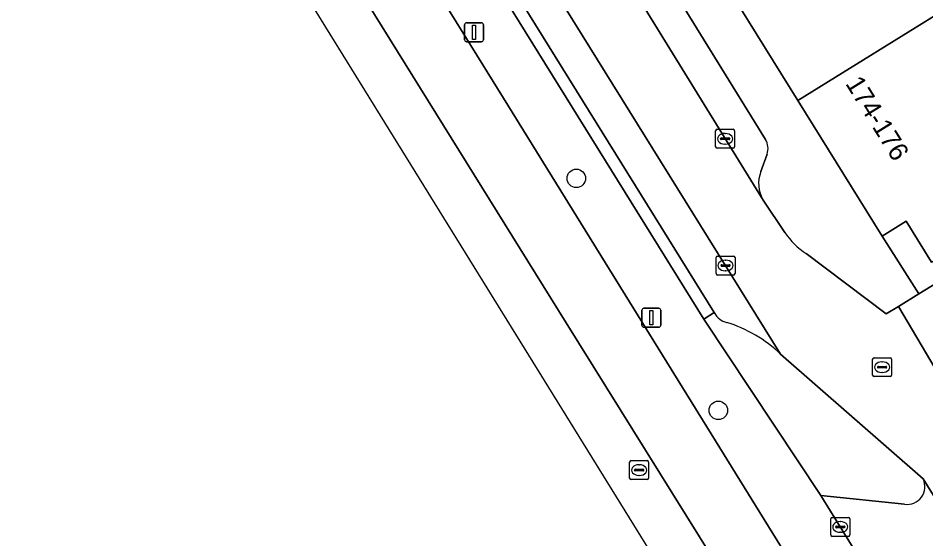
# Model space of a CAD drawing. Extents: x 160377 to 161131, y 383938 to 384853.
# Drawn here: x 160642.57 to 160690.47, y 384255.57 to 384283.03 of the extents above; entities that cross this region are included whole.
import ezdxf

# ---------------------------------------------------------------- set-up
doc = ezdxf.new("R2010")
doc.units = 0
for name, color, linetype in [('IMGEO_Berm_groen', 7, 'Continuous'), ('IMGEO_Berm_open', 7, 'Continuous'), ('IMGEO_Boom', 7, 'Continuous'), ('IMGEO_Erf', 7, 'Continuous'), ('IMGEO_Groenvoorziening', 7, 'Continuous'), ('IMGEO_Kolk', 7, 'Continuous'), ('IMGEO_Lichtmast', 7, 'Continuous'), ('IMGEO_Pand', 7, 'Continuous'), ('IMGEO_Pand_nummerreeks', 7, 'Continuous'), ('IMGEO_Parkeervlak_open', 7, 'Continuous'), ('IMGEO_Rijbaan_lokaal_gesloten', 7, 'Continuous'), ('IMGEO_Rijbaan_lokaal_open', 7, 'Continuous'), ('IMGEO_Rioolput', 7, 'Continuous'), ('IMGEO_Voetpad_open', 7, 'Continuous')]:
    doc.layers.add(name, color=color, linetype=linetype)

msp = doc.modelspace()

# ---------------------------------------------------------------- linework, layer by layer
at = {"layer": 'IMGEO_Berm_groen'}
msp.add_lwpolyline([(160723.217, 384195.887), (160717.726, 384204.774), (160689.782, 384250), (160684.931, 384257.851), (160678.757, 384267.157), (160643.611, 384323.728), (160641.325, 384327.654), (160641.221, 384327.588), (160638.839, 384326.083), (160668.175, 384278.809), (160686.009, 384250), (160707.361, 384215.678), (160725.992, 384185.588), (160730.335, 384178.88)], dxfattribs=at)
at = {"layer": 'IMGEO_Berm_open'}
msp.add_lwpolyline([(160644.163, 384324.071), (160643.611, 384323.728), (160678.757, 384267.157), (160679.306, 384267.498)], close=True, dxfattribs=at)
at = {"layer": 'IMGEO_Boom'}
for centre in [(160672.023, 384274.578), (160679.518, 384262.341)]:
    msp.add_circle(centre, 0.489, dxfattribs=at)
at = {"layer": 'IMGEO_Erf'}
msp.add_lwpolyline([(160690.764, 384270.163), (160689.433, 384272.322), (160688.162, 384271.533), (160690.096, 384268.487), (160691.357, 384269.265)], dxfattribs=at)
at = {"layer": 'IMGEO_Groenvoorziening'}
for points in [[(160679.333, 384267.455), (160679.306, 384267.498), (160678.757, 384267.157), (160684.931, 384257.851), (160689.342, 384257.389)], [(160690.325, 384258.727), (160682.805, 384265.309)]]:
    msp.add_lwpolyline(points, dxfattribs=at)
for centre, radius, start, end in [((160680.192, 384267.933), 0.983, 209.0593, 255.6688), ((160677.796, 384260.025), 7.281, 46.5347, 72.8028), ((160689.471, 384258.324), 0.944, 262.1206, 25.2715)]:
    msp.add_arc(centre, radius, start, end, dxfattribs=at)
at = {"layer": 'IMGEO_Kolk'}
for p, q in [((160679.375, 384276.24), (160679.375, 384277.092)), ((160679.45, 384277.166), (160680.302, 384277.166)), ((160680.376, 384277.092), (160680.376, 384276.24)), ((160679.634, 384276.66), (160679.634, 384276.672)), ((160680.072, 384276.623), (160679.674, 384276.623)), ((160679.677, 384276.709), (160680.075, 384276.709)), ((160679.863, 384276.946), (160679.888, 384276.946)), ((160680.118, 384276.672), (160680.118, 384276.66)), ((160680.302, 384276.166), (160679.45, 384276.166)), ((160679.886, 384276.386), (160679.861, 384276.386)), ((160679.397, 384269.555), (160679.397, 384270.407)), ((160679.472, 384270.481), (160680.324, 384270.481)), ((160680.398, 384270.407), (160680.398, 384269.555)), ((160679.656, 384269.975), (160679.656, 384269.987)), ((160680.094, 384269.938), (160679.696, 384269.938)), ((160679.699, 384270.024), (160680.097, 384270.024)), ((160679.885, 384270.261), (160679.91, 384270.261)), ((160680.14, 384269.987), (160680.14, 384269.975)), ((160680.324, 384269.481), (160679.472, 384269.481)), ((160679.908, 384269.701), (160679.883, 384269.701)), ((160685.452, 384255.769), (160685.452, 384256.621)), ((160685.527, 384256.695), (160686.379, 384256.695)), ((160685.94, 384256.475), (160685.965, 384256.475)), ((160686.453, 384256.621), (160686.453, 384255.769)), ((160685.711, 384256.189), (160685.711, 384256.201)), ((160686.149, 384256.152), (160685.751, 384256.152)), ((160685.754, 384256.238), (160686.152, 384256.238)), ((160686.195, 384256.201), (160686.195, 384256.189)), ((160686.379, 384255.695), (160685.527, 384255.695)), ((160685.963, 384255.915), (160685.938, 384255.915))]:
    msp.add_line(p, q, dxfattribs=at)
for points in [[(160679.375, 384276.24), (160679.375, 384277.092)], [(160679.45, 384277.166), (160680.302, 384277.166)], [(160680.376, 384277.092), (160680.376, 384276.24)], [(160680.302, 384276.166), (160679.45, 384276.166)], [(160679.397, 384269.555), (160679.397, 384270.407)], [(160679.472, 384270.481), (160680.324, 384270.481)], [(160680.398, 384270.407), (160680.398, 384269.555)], [(160680.324, 384269.481), (160679.472, 384269.481)], [(160685.452, 384255.769), (160685.452, 384256.621)], [(160685.527, 384256.695), (160686.379, 384256.695)], [(160686.453, 384256.621), (160686.453, 384255.769)], [(160686.379, 384255.695), (160685.527, 384255.695)]]:
    msp.add_lwpolyline(points, dxfattribs=at)
for centre, radius, start, end in [((160679.452, 384277.09), 0.0765, 91.552, 178.448), ((160679.452, 384277.09), 0.0765, 91.552, 178.448), ((160680.3, 384277.09), 0.0765, 1.552, 88.448), ((160680.3, 384277.09), 0.0765, 1.552, 88.448), ((160679.674, 384276.669), 0.0403, 85.8775, 175.7526), ((160679.671, 384276.659), 0.0366, 178.938, 274.7102), ((160680.075, 384276.666), 0.043, 264.8664, 352.4533), ((160680.079, 384276.671), 0.0386, 1.7309, 96.639), ((160679.452, 384276.242), 0.0765, 181.552, 268.448), ((160679.452, 384276.242), 0.0765, 181.552, 268.448), ((160680.3, 384276.242), 0.0765, 271.552, 358.448), ((160680.3, 384276.242), 0.0765, 271.552, 358.448), ((160679.474, 384270.405), 0.0765, 91.552, 178.448), ((160679.474, 384270.405), 0.0765, 91.552, 178.448), ((160680.322, 384270.405), 0.0765, 1.552, 88.448), ((160680.322, 384270.405), 0.0765, 1.552, 88.448), ((160679.696, 384269.984), 0.0403, 85.8775, 175.7526), ((160679.693, 384269.974), 0.0366, 178.938, 274.7102), ((160680.097, 384269.981), 0.043, 264.8664, 352.4533), ((160680.101, 384269.986), 0.0386, 1.7309, 96.639), ((160679.474, 384269.557), 0.0765, 181.552, 268.448), ((160679.474, 384269.557), 0.0765, 181.552, 268.448), ((160680.322, 384269.557), 0.0765, 271.552, 358.448), ((160680.322, 384269.557), 0.0765, 271.552, 358.448), ((160685.529, 384256.619), 0.0765, 91.552, 178.448), ((160685.529, 384256.619), 0.0765, 91.552, 178.448), ((160686.377, 384256.619), 0.0765, 1.552, 88.448), ((160686.377, 384256.619), 0.0765, 1.552, 88.448), ((160685.751, 384256.198), 0.0403, 85.8775, 175.7526), ((160685.748, 384256.188), 0.0366, 178.938, 274.7102), ((160686.152, 384256.195), 0.043, 264.8664, 352.4533), ((160686.156, 384256.2), 0.0386, 1.7309, 96.639), ((160685.529, 384255.771), 0.0765, 181.552, 268.448), ((160685.529, 384255.771), 0.0765, 181.552, 268.448), ((160686.377, 384255.771), 0.0765, 271.552, 358.448), ((160686.377, 384255.771), 0.0765, 271.552, 358.448)]:
    msp.add_arc(centre, radius, start, end, dxfattribs=at)
for centre, major_axis, ratio, start_param, end_param in [((160679.862, 384276.666), (-0.387, 0.002), 0.722429, 4.712389, 7.853982), ((160679.887, 384276.666), (-0.39, 0.002), 0.717154, 1.570796, 4.712389), ((160679.884, 384269.981), (-0.387, 0.002), 0.722429, 4.712389, 7.853982), ((160679.909, 384269.981), (-0.39, 0.002), 0.717154, 1.570796, 4.712389), ((160685.939, 384256.195), (-0.387, 0.002), 0.722429, 4.712389, 7.853982), ((160685.964, 384256.195), (-0.39, 0.002), 0.717154, 1.570796, 4.712389)]:
    msp.add_ellipse(centre, major_axis=major_axis, ratio=ratio, start_param=start_param, end_param=end_param, dxfattribs=at)
at = {"layer": 'IMGEO_Lichtmast'}
for p, q in [((160666.132, 384281.884), (160666.132, 384282.684)), ((160666.132, 384282.684), (160666.132, 384281.884)), ((160666.232, 384282.784), (160667.022, 384282.784)), ((160667.022, 384282.784), (160666.232, 384282.784)), ((160667.122, 384282.684), (160667.122, 384281.884)), ((160667.122, 384281.884), (160667.122, 384282.684)), ((160667.022, 384281.784), (160666.232, 384281.784)), ((160666.232, 384281.784), (160667.022, 384281.784)), ((160675.489, 384266.83), (160675.489, 384267.63)), ((160675.489, 384267.63), (160675.489, 384266.83)), ((160675.589, 384267.73), (160676.379, 384267.73)), ((160676.379, 384267.73), (160675.589, 384267.73)), ((160676.479, 384267.63), (160676.479, 384266.83)), ((160676.479, 384266.83), (160676.479, 384267.63)), ((160676.379, 384266.73), (160675.589, 384266.73)), ((160675.589, 384266.73), (160676.379, 384266.73))]:
    msp.add_line(p, q, dxfattribs=at)
for points in [[(160666.552, 384282.659), (160666.702, 384282.659), (160666.702, 384281.909), (160666.552, 384281.909), (160666.552, 384282.659)], [(160675.909, 384267.605), (160676.059, 384267.605), (160676.059, 384266.855), (160675.909, 384266.855), (160675.909, 384267.605)]]:
    msp.add_lwpolyline(points, dxfattribs=at)
for centre, start, end in [((160666.232, 384282.684), 90, 180), ((160666.232, 384282.684), 90, 180), ((160667.022, 384282.684), 0, 90), ((160667.022, 384282.684), 360, 90), ((160666.232, 384281.884), 180, 270), ((160666.232, 384281.884), 180, 270), ((160667.022, 384281.884), 270, 0), ((160667.022, 384281.884), 270, 0), ((160675.589, 384267.63), 90, 180), ((160675.589, 384267.63), 90, 180), ((160676.379, 384267.63), 0, 90), ((160676.379, 384267.63), 360, 90), ((160675.589, 384266.83), 180, 270), ((160675.589, 384266.83), 180, 270), ((160676.379, 384266.83), 270, 0), ((160676.379, 384266.83), 270, 0)]:
    msp.add_arc(centre, 0.1, start, end, dxfattribs=at)
at = {"layer": 'IMGEO_Pand'}
for points in [[(160688.808, 384288.723), (160690.082, 384289.513), (160686.93, 384294.596), (160678.76, 384289.516), (160679.784, 384287.867), (160678.51, 384287.076), (160683.721, 384278.684), (160691.891, 384283.749)], [(160696.739, 384281.615), (160694.182, 384280.054), (160691.891, 384283.749), (160683.721, 384278.684), (160688.162, 384271.533), (160689.433, 384272.322), (160690.764, 384270.163), (160694.169, 384272.262), (160700.181, 384276.046)]]:
    msp.add_lwpolyline(points, close=True, dxfattribs=at)
at = {"layer": 'IMGEO_Parkeervlak_open'}
for points in [[(160682.805, 384265.309), (160644.178, 384327.417)], [(160644.074, 384324.214), (160644.163, 384324.071), (160679.306, 384267.498), (160679.333, 384267.455)], [(160650.494, 384323.988), (160675.793, 384283.293), (160681.886, 384273.43)], [(160682.007, 384276.633), (160677.257, 384284.323), (160653.446, 384322.554)], [(160681.766, 384274.941), (160682.095, 384275.858)], [(160695.745, 384250), (160690.325, 384258.727)], [(160689.342, 384257.389), (160684.931, 384257.851), (160689.782, 384250), (160717.726, 384204.774), (160723.217, 384195.887)]]:
    msp.add_lwpolyline(points, dxfattribs=at)
for centre, radius, start, end in [((160681.188, 384276.148), 0.952, 342.2963, 30.6599), ((160683.331, 384274.305), 1.689, 157.879, 211.2025), ((160680.192, 384267.933), 0.983, 209.0593, 255.6688), ((160677.796, 384260.025), 7.281, 46.5347, 72.8028), ((160689.471, 384258.324), 0.944, 262.1206, 25.2715)]:
    msp.add_arc(centre, radius, start, end, dxfattribs=at)
at = {"layer": 'IMGEO_Rijbaan_lokaal_gesloten'}
for points in [[(160707.361, 384215.678), (160686.009, 384250), (160668.175, 384278.809), (160638.839, 384326.083), (160638.069, 384327.324), (160635.054, 384325.513), (160671.485, 384266.967), (160720.734, 384187.958), (160725.107, 384181.899), (160733.069, 384173.147), (160739.95, 384167.105)], [(160745.933, 384161.486), (160743.205, 384164.034), (160739.95, 384167.105), (160733.069, 384173.147), (160725.107, 384181.899), (160720.734, 384187.958), (160671.485, 384266.967), (160635.054, 384325.513), (160633.021, 384324.291), (160657.045, 384285.38), (160674.582, 384257.042), (160723.846, 384177.438), (160747.142, 384155.348), (160749.892, 384150.791)]]:
    msp.add_lwpolyline(points, dxfattribs=at)
at = {"layer": 'IMGEO_Rijbaan_lokaal_open'}
for points in [[(160643.349, 384328.933), (160644.178, 384327.417), (160682.805, 384265.309), (160690.325, 384258.727), (160695.745, 384250), (160728.731, 384197.046), (160731.01, 384193.377), (160731.116, 384193.207), (160731.945, 384191.378), (160732.201, 384190.814), (160739.253, 384175.262), (160741.715, 384169.832), (160744.863, 384171.28), (160744.459, 384172.157)], [(160683.033, 384271.719), (160681.886, 384273.43), (160675.793, 384283.293), (160650.494, 384323.988), (160647.934, 384328.323)], [(160691.913, 384265.147), (160690.955, 384264.554), (160689.017, 384267.824), (160688.37, 384267.426), (160684.156, 384270.615)]]:
    msp.add_lwpolyline(points, dxfattribs=at)
msp.add_lwpolyline([(160691.745, 384269.504), (160691.357, 384269.265), (160690.096, 384268.487), (160689.017, 384267.824), (160690.955, 384264.554), (160691.913, 384265.147), (160693.677, 384266.239)], close=True, dxfattribs=at)
msp.add_arc((160686.137, 384273.753), 3.711, 213.2383, 237.7394, dxfattribs=at)
at = {"layer": 'IMGEO_Rioolput'}
for p, q in [((160687.734, 384265.12), (160688.586, 384265.12)), ((160687.659, 384264.194), (160687.659, 384265.046)), ((160687.918, 384264.614), (160687.918, 384264.626)), ((160687.961, 384264.663), (160688.359, 384264.663)), ((160688.147, 384264.9), (160688.172, 384264.9)), ((160688.402, 384264.626), (160688.402, 384264.614)), ((160688.66, 384265.046), (160688.66, 384264.194)), ((160688.586, 384264.12), (160687.734, 384264.12)), ((160688.356, 384264.577), (160687.958, 384264.577)), ((160688.17, 384264.34), (160688.145, 384264.34)), ((160674.838, 384258.766), (160674.838, 384259.618)), ((160674.913, 384259.692), (160675.765, 384259.692)), ((160675.326, 384259.472), (160675.351, 384259.472)), ((160675.839, 384259.618), (160675.839, 384258.766)), ((160675.097, 384259.186), (160675.097, 384259.198)), ((160675.535, 384259.149), (160675.137, 384259.149)), ((160675.14, 384259.235), (160675.538, 384259.235)), ((160675.349, 384258.912), (160675.324, 384258.912)), ((160675.581, 384259.198), (160675.581, 384259.186)), ((160675.765, 384258.692), (160674.913, 384258.692))]:
    msp.add_line(p, q, dxfattribs=at)
for points in [[(160687.734, 384265.12), (160688.586, 384265.12)], [(160687.659, 384264.194), (160687.659, 384265.046)], [(160688.66, 384265.046), (160688.66, 384264.194)], [(160688.586, 384264.12), (160687.734, 384264.12)], [(160674.838, 384258.766), (160674.838, 384259.618)], [(160674.913, 384259.692), (160675.765, 384259.692)], [(160675.839, 384259.618), (160675.839, 384258.766)], [(160675.765, 384258.692), (160674.913, 384258.692)]]:
    msp.add_lwpolyline(points, dxfattribs=at)
for centre, radius, start, end in [((160687.736, 384265.044), 0.0765, 91.552, 178.448), ((160687.736, 384265.044), 0.0765, 91.552, 178.448), ((160688.584, 384265.044), 0.0765, 1.552, 88.448), ((160688.584, 384265.044), 0.0765, 1.552, 88.448), ((160687.958, 384264.623), 0.0403, 85.8775, 175.7526), ((160687.955, 384264.613), 0.0366, 178.938, 274.7102), ((160688.359, 384264.62), 0.043, 264.8664, 352.4533), ((160688.363, 384264.625), 0.0386, 1.7309, 96.639), ((160687.736, 384264.196), 0.0765, 181.552, 268.448), ((160687.736, 384264.196), 0.0765, 181.552, 268.448), ((160688.584, 384264.196), 0.0765, 271.552, 358.448), ((160688.584, 384264.196), 0.0765, 271.552, 358.448), ((160674.915, 384259.616), 0.0765, 91.552, 178.448), ((160674.915, 384259.616), 0.0765, 91.552, 178.448), ((160675.763, 384259.616), 0.0765, 1.552, 88.448), ((160675.763, 384259.616), 0.0765, 1.552, 88.448), ((160675.137, 384259.195), 0.0403, 85.8775, 175.7526), ((160675.134, 384259.185), 0.0366, 178.938, 274.7102), ((160675.538, 384259.192), 0.043, 264.8664, 352.4533), ((160675.542, 384259.197), 0.0386, 1.7309, 96.639), ((160674.915, 384258.768), 0.0765, 181.552, 268.448), ((160674.915, 384258.768), 0.0765, 181.552, 268.448), ((160675.763, 384258.768), 0.0765, 271.552, 358.448), ((160675.763, 384258.768), 0.0765, 271.552, 358.448)]:
    msp.add_arc(centre, radius, start, end, dxfattribs=at)
for centre, major_axis, ratio, start_param, end_param in [((160688.146, 384264.62), (-0.387, 0.002), 0.722429, 4.712389, 7.853982), ((160688.171, 384264.62), (-0.39, 0.002), 0.717154, 1.570796, 4.712389), ((160675.325, 384259.192), (-0.387, 0.002), 0.722429, 4.712389, 7.853982), ((160675.35, 384259.192), (-0.39, 0.002), 0.717154, 1.570796, 4.712389)]:
    msp.add_ellipse(centre, major_axis=major_axis, ratio=ratio, start_param=start_param, end_param=end_param, dxfattribs=at)
at = {"layer": 'IMGEO_Voetpad_open'}
for points in [[(160653.446, 384322.554), (160677.257, 384284.323), (160682.007, 384276.633)], [(160684.156, 384270.615), (160688.37, 384267.426), (160689.017, 384267.824), (160690.096, 384268.487), (160688.162, 384271.533), (160683.721, 384278.684), (160678.51, 384287.076), (160672.997, 384295.946), (160670.629, 384299.77), (160667.313, 384305.099)], [(160682.095, 384275.858), (160681.766, 384274.941)], [(160681.886, 384273.43), (160683.033, 384271.719)]]:
    msp.add_lwpolyline(points, dxfattribs=at)
for centre, radius, start, end in [((160681.188, 384276.148), 0.952, 342.2963, 30.6599), ((160683.331, 384274.305), 1.689, 157.879, 211.2025), ((160686.137, 384273.753), 3.711, 213.2383, 237.7394)]:
    msp.add_arc(centre, radius, start, end, dxfattribs=at)

# ---------------------------------------------------------------- texts
at = {"layer": 'IMGEO_Pand_nummerreeks'}
msp.add_text('174-176', height=1, rotation=301.7588, dxfattribs=at).set_placement((160686.199, 384279.579))

doc.saveas('drawing.dxf')
